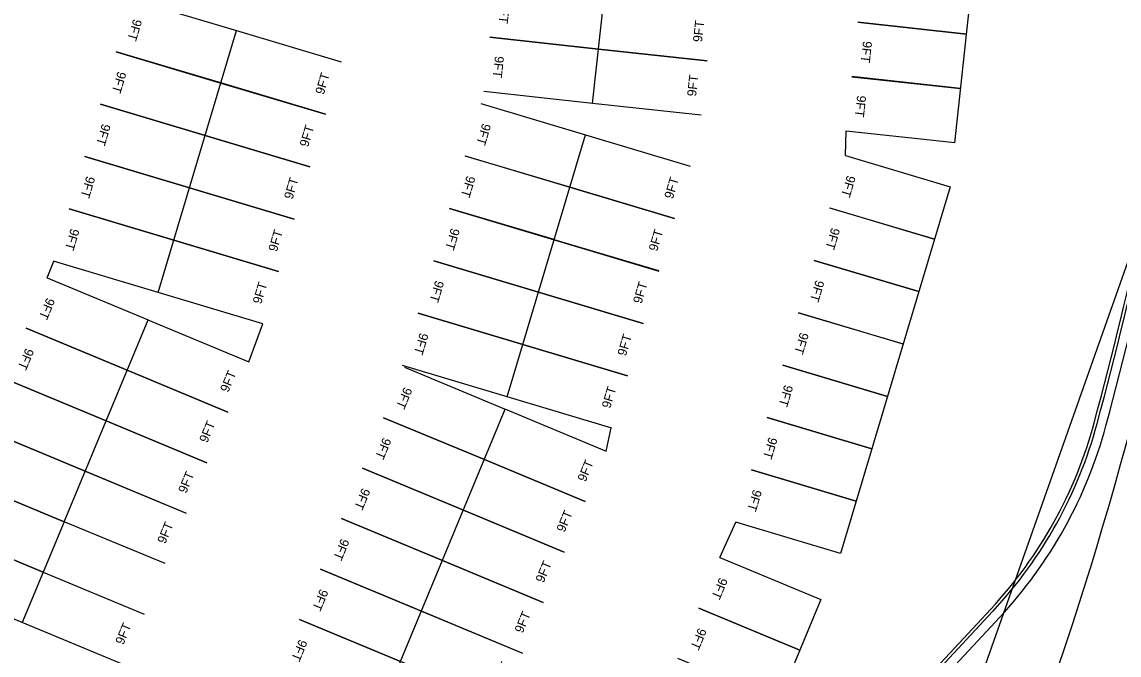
# Model space of a CAD drawing. Extents: x 468143 to 491361, y 1438528 to 1468730.
# Drawn here: x 490902.9 to 491083.6, y 1468021.6 to 1468125.8 of the extents above; entities that cross this region are included whole.
import ezdxf

# ---------------------------------------------------------------- set-up
doc = ezdxf.new("R2010")
doc.units = 0
doc.layers.add('Default', color=7, linetype='Continuous')
doc.layers.add('Xreference_dp', color=7, linetype='Continuous')

# ---------------------------------------------------------------- blocks, each defined once
blk = doc.blocks.new('STALL 9FT SURFACE LOT')
at = {"layer": 'Default'}
for points in [[(0, 0), (0, 216)], [(108, 216), (108, 0)]]:
    blk.add_lwpolyline(points, dxfattribs=at)
blk.add_text('9FT', height=18, dxfattribs=at).set_placement((35.2, 14.1))

msp = doc.modelspace()

# ---------------------------------------------------------------- linework, layer by layer
at = {"layer": 'Xreference_dp'}
for p, q in [((490996.87, 1468112.4), (491002.7, 1468166.08)), ((490996.87, 1468112.4), (491002.7, 1468166.08)), ((491056.51, 1468105.92), (491062.34, 1468159.61)), ((491056.51, 1468105.92), (491062.34, 1468159.61)), ((490925.32, 1468081.28), (490938.2, 1468124.39)), ((490925.32, 1468081.28), (490938.2, 1468124.39)), ((491038.51, 1468103.81), (491038.62, 1468107.87)), ((491038.51, 1468103.81), (491038.62, 1468107.87)), ((490982.81, 1468064.1), (490995.69, 1468107.22)), ((490982.81, 1468064.1), (490995.69, 1468107.22)), ((491055.75, 1468098.66), (491037.71, 1468038.3)), ((491055.75, 1468098.66), (491037.71, 1468038.3)), ((491039.79, 1467958.46), (491089.77, 1468099.79)), ((490907.02, 1468083.69), (490908.15, 1468086.41)), ((490907.02, 1468083.69), (490908.15, 1468086.41)), ((490909.82, 1468043.54), (490923.64, 1468076.78)), ((490909.82, 1468043.54), (490923.64, 1468076.78)), ((490940.26, 1468069.87), (490942.56, 1468076.13)), ((490940.26, 1468069.87), (490942.56, 1468076.13)), ((490951.4, 1467987.26), (490982.49, 1468062.06)), ((490951.4, 1467987.26), (490982.49, 1468062.06)), ((490999.11, 1468055.15), (490999.91, 1468058.99)), ((490999.11, 1468055.15), (490999.91, 1468058.99)), ((490909.82, 1468043.54), (490902.91, 1468026.92)), ((490909.82, 1468043.54), (490902.91, 1468026.92)), ((491017.82, 1468037.62), (491020.47, 1468043.45)), ((491017.82, 1468037.62), (491020.47, 1468043.45)), ((491034.44, 1468030.71), (491003.35, 1467955.92)), ((491034.44, 1468030.71), (491003.35, 1467955.92))]:
    msp.add_line(p, q, dxfattribs=at)
for points in [[(491030.13, 1467994.42), (491062.44, 1468029.15)], [(491030.49, 1467994.08), (491062.81, 1468028.81)], [(491031.59, 1467993.06), (491063.92, 1468027.8)]]:
    msp.add_lwpolyline(points, dxfattribs=at)
for centre, radius, start, end in [((490431.59, 1468234.89), 677.15, 342.89677, 2.27933), ((490432.26, 1468234.98), 670.5, 344.85691, 356.93575), ((490432.26, 1468234.98), 671, 344.85691, 356.93133), ((490432.26, 1468234.98), 672.5, 344.85691, 356.9181), ((491009.02, 1468078.89), 73, 317.0604, 344.8569), ((491009.02, 1468078.89), 73.5, 317.0604, 344.8569), ((491009.02, 1468078.89), 75, 317.0604, 344.8569), ((490326.6, 1468270.61), 788.01, 320.77076, 342.66292), ((490326.6, 1468270.61), 800.01, 319.56921, 342.66292)]:
    msp.add_arc(centre, radius, start, end, dxfattribs=at)

# ---------------------------------------------------------------- block references
for p, xscale, yscale, rotation in [((491041.53, 1468134.71), 0.08333072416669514, 0.08333072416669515, -96.19776169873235), ((491041.53, 1468134.71), 0.08333072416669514, 0.08333072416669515, -96.19776169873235), ((490980.92, 1468132.24), 0.08333072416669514, 0.08333072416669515, -96.19776169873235), ((490980.92, 1468132.24), 0.08333072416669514, 0.08333072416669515, -96.19776169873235), ((490920.96, 1468129.55), 0.08333072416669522, 0.08333072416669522, -106.63713591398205), ((490920.96, 1468129.55), 0.08333072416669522, 0.08333072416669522, -106.63713591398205), ((491015.73, 1468119.4), 0.08333072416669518, 0.08333072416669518, 83.80223830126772), ((491015.73, 1468119.4), 0.08333072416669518, 0.08333072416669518, 83.80223830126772), ((491040.56, 1468125.76), 0.08333072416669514, 0.08333072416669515, -96.19776169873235), ((491040.56, 1468125.76), 0.08333072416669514, 0.08333072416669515, -96.19776169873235), ((490952.87, 1468110.62), 0.0833307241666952, 0.0833307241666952, 73.36286408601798), ((490952.87, 1468110.62), 0.0833307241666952, 0.0833307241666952, 73.36286408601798), ((490979.94, 1468123.29), 0.08333072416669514, 0.08333072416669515, -96.19776169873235), ((490979.94, 1468123.29), 0.08333072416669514, 0.08333072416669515, -96.19776169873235), ((490918.38, 1468120.92), 0.08333072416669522, 0.08333072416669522, -106.63713591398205), ((490918.38, 1468120.92), 0.08333072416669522, 0.08333072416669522, -106.63713591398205), ((491014.76, 1468110.46), 0.08333072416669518, 0.08333072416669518, 83.80223830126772), ((491014.76, 1468110.46), 0.08333072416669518, 0.08333072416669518, 83.80223830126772), ((491039.59, 1468116.81), 0.08333072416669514, 0.08333072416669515, -96.19776169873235), ((491039.59, 1468116.81), 0.08333072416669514, 0.08333072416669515, -96.19776169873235), ((490950.29, 1468101.99), 0.0833307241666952, 0.0833307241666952, 73.36286408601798), ((490950.29, 1468101.99), 0.0833307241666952, 0.0833307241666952, 73.36286408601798), ((490915.8, 1468112.3), 0.08333072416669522, 0.08333072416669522, -106.63713591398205), ((490915.8, 1468112.3), 0.08333072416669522, 0.08333072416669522, -106.63713591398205), ((490978.44, 1468112.37), 0.08333072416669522, 0.08333072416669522, -106.63713591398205), ((490978.44, 1468112.37), 0.08333072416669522, 0.08333072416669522, -106.63713591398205), ((490947.72, 1468093.37), 0.0833307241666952, 0.0833307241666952, 73.36286408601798), ((490947.72, 1468093.37), 0.0833307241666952, 0.0833307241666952, 73.36286408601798), ((491010.36, 1468093.44), 0.0833307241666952, 0.0833307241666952, 73.36286408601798), ((491010.36, 1468093.44), 0.0833307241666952, 0.0833307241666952, 73.36286408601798), ((491038.51, 1468103.81), 0.08333072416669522, 0.08333072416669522, -106.63713591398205), ((491038.51, 1468103.81), 0.08333072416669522, 0.08333072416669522, -106.63713591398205), ((490913.23, 1468103.68), 0.08333072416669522, 0.08333072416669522, -106.63713591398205), ((490913.23, 1468103.68), 0.08333072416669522, 0.08333072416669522, -106.63713591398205), ((490975.87, 1468103.75), 0.08333072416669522, 0.08333072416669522, -106.63713591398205), ((490975.87, 1468103.75), 0.08333072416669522, 0.08333072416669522, -106.63713591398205), ((490945.14, 1468084.75), 0.0833307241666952, 0.0833307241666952, 73.36286408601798), ((490945.14, 1468084.75), 0.0833307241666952, 0.0833307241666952, 73.36286408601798), ((491007.78, 1468084.82), 0.0833307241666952, 0.0833307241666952, 73.36286408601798), ((491007.78, 1468084.82), 0.0833307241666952, 0.0833307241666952, 73.36286408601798), ((490910.65, 1468095.06), 0.08333072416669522, 0.08333072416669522, -106.63713591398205), ((490910.65, 1468095.06), 0.08333072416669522, 0.08333072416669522, -106.63713591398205), ((490973.29, 1468095.12), 0.08333072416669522, 0.08333072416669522, -106.63713591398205), ((490973.29, 1468095.12), 0.08333072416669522, 0.08333072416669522, -106.63713591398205), ((491035.93, 1468095.19), 0.08333072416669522, 0.08333072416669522, -106.63713591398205), ((491035.93, 1468095.19), 0.08333072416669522, 0.08333072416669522, -106.63713591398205), ((490942.56, 1468076.13), 0.0833307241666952, 0.0833307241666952, 73.36286408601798), ((490942.56, 1468076.13), 0.0833307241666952, 0.0833307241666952, 73.36286408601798), ((491005.2, 1468076.19), 0.0833307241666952, 0.0833307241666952, 73.36286408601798), ((491005.2, 1468076.19), 0.0833307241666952, 0.0833307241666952, 73.36286408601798), ((490970.71, 1468086.5), 0.08333072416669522, 0.08333072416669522, -106.63713591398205), ((490970.71, 1468086.5), 0.08333072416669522, 0.08333072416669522, -106.63713591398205), ((491033.35, 1468086.57), 0.08333072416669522, 0.08333072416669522, -106.63713591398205), ((491033.35, 1468086.57), 0.08333072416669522, 0.08333072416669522, -106.63713591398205), ((490907.02, 1468083.69), 0.08333072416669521, 0.0833307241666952, -112.57485084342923), ((490907.02, 1468083.69), 0.08333072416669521, 0.0833307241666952, -112.57485084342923), ((491002.63, 1468067.57), 0.0833307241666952, 0.0833307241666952, 73.36286408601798), ((491002.63, 1468067.57), 0.0833307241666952, 0.0833307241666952, 73.36286408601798), ((490936.8, 1468061.56), 0.08333072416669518, 0.08333072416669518, 67.42514915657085), ((490936.8, 1468061.56), 0.08333072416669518, 0.08333072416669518, 67.42514915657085), ((490968.14, 1468077.88), 0.08333072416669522, 0.08333072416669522, -106.63713591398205), ((490968.14, 1468077.88), 0.08333072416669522, 0.08333072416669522, -106.63713591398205), ((491030.78, 1468077.95), 0.08333072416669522, 0.08333072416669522, -106.63713591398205), ((491030.78, 1468077.95), 0.08333072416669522, 0.08333072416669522, -106.63713591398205), ((490903.56, 1468075.38), 0.08333072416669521, 0.0833307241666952, -112.57485084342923), ((490903.56, 1468075.38), 0.08333072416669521, 0.0833307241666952, -112.57485084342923), ((491000.05, 1468058.95), 0.0833307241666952, 0.0833307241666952, 73.36286408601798), ((491000.05, 1468058.95), 0.0833307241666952, 0.0833307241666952, 73.36286408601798), ((490933.35, 1468053.25), 0.08333072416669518, 0.08333072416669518, 67.42514915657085), ((490933.35, 1468053.25), 0.08333072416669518, 0.08333072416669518, 67.42514915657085), ((490965.87, 1468068.97), 0.08333072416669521, 0.0833307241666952, -112.57485084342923), ((490965.87, 1468068.97), 0.08333072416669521, 0.0833307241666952, -112.57485084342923), ((491028.2, 1468069.32), 0.08333072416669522, 0.08333072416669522, -106.63713591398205), ((491028.2, 1468069.32), 0.08333072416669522, 0.08333072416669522, -106.63713591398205), ((490900.11, 1468067.07), 0.08333072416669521, 0.0833307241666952, -112.57485084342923), ((490900.11, 1468067.07), 0.08333072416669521, 0.0833307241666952, -112.57485084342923), ((490962.42, 1468060.66), 0.08333072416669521, 0.0833307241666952, -112.57485084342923), ((490962.42, 1468060.66), 0.08333072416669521, 0.0833307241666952, -112.57485084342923), ((490995.66, 1468046.84), 0.08333072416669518, 0.08333072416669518, 67.42514915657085), ((490995.66, 1468046.84), 0.08333072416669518, 0.08333072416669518, 67.42514915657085), ((491025.62, 1468060.7), 0.08333072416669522, 0.08333072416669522, -106.63713591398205), ((491025.62, 1468060.7), 0.08333072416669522, 0.08333072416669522, -106.63713591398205), ((490896.65, 1468058.76), 0.08333072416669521, 0.0833307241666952, -112.57485084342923), ((490896.65, 1468058.76), 0.08333072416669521, 0.0833307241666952, -112.57485084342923), ((490929.89, 1468044.94), 0.08333072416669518, 0.08333072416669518, 67.42514915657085), ((490929.89, 1468044.94), 0.08333072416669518, 0.08333072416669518, 67.42514915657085), ((490992.2, 1468038.53), 0.08333072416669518, 0.08333072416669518, 67.42514915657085), ((490992.2, 1468038.53), 0.08333072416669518, 0.08333072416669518, 67.42514915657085), ((490926.44, 1468036.63), 0.08333072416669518, 0.08333072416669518, 67.42514915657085), ((490926.44, 1468036.63), 0.08333072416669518, 0.08333072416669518, 67.42514915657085), ((490958.96, 1468052.35), 0.08333072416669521, 0.0833307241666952, -112.57485084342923), ((490958.96, 1468052.35), 0.08333072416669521, 0.0833307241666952, -112.57485084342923), ((491023.05, 1468052.08), 0.08333072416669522, 0.08333072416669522, -106.63713591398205), ((491023.05, 1468052.08), 0.08333072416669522, 0.08333072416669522, -106.63713591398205), ((490893.2, 1468050.45), 0.08333072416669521, 0.0833307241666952, -112.57485084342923), ((490893.2, 1468050.45), 0.08333072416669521, 0.0833307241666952, -112.57485084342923), ((490988.75, 1468030.22), 0.08333072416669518, 0.08333072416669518, 67.42514915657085), ((490988.75, 1468030.22), 0.08333072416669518, 0.08333072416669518, 67.42514915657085), ((490955.51, 1468044.04), 0.08333072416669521, 0.0833307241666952, -112.57485084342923), ((490955.51, 1468044.04), 0.08333072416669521, 0.0833307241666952, -112.57485084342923), ((490889.74, 1468042.14), 0.08333072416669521, 0.0833307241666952, -112.57485084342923), ((490889.74, 1468042.14), 0.08333072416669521, 0.0833307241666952, -112.57485084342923), ((490985.29, 1468021.91), 0.08333072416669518, 0.08333072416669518, 67.42514915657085), ((490985.29, 1468021.91), 0.08333072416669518, 0.08333072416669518, 67.42514915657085), ((491017.82, 1468037.62), 0.08333072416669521, 0.0833307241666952, -112.57485084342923), ((491017.82, 1468037.62), 0.08333072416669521, 0.0833307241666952, -112.57485084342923), ((490919.53, 1468020.01), 0.08333072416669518, 0.08333072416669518, 67.42514915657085), ((490919.53, 1468020.01), 0.08333072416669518, 0.08333072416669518, 67.42514915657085), ((490952.05, 1468035.73), 0.08333072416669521, 0.0833307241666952, -112.57485084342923), ((490952.05, 1468035.73), 0.08333072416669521, 0.0833307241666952, -112.57485084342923), ((490981.84, 1468013.6), 0.08333072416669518, 0.08333072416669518, 67.42514915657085), ((490981.84, 1468013.6), 0.08333072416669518, 0.08333072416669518, 67.42514915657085), ((491014.36, 1468029.31), 0.08333072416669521, 0.0833307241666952, -112.57485084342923), ((491014.36, 1468029.31), 0.08333072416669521, 0.0833307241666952, -112.57485084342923), ((490948.6, 1468027.42), 0.08333072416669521, 0.0833307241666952, -112.57485084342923), ((490948.6, 1468027.42), 0.08333072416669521, 0.0833307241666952, -112.57485084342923)]:
    msp.add_blockref('STALL 9FT SURFACE LOT', p, dxfattribs=dict(at, xscale=xscale, yscale=yscale, rotation=rotation))

doc.saveas('drawing.dxf')
